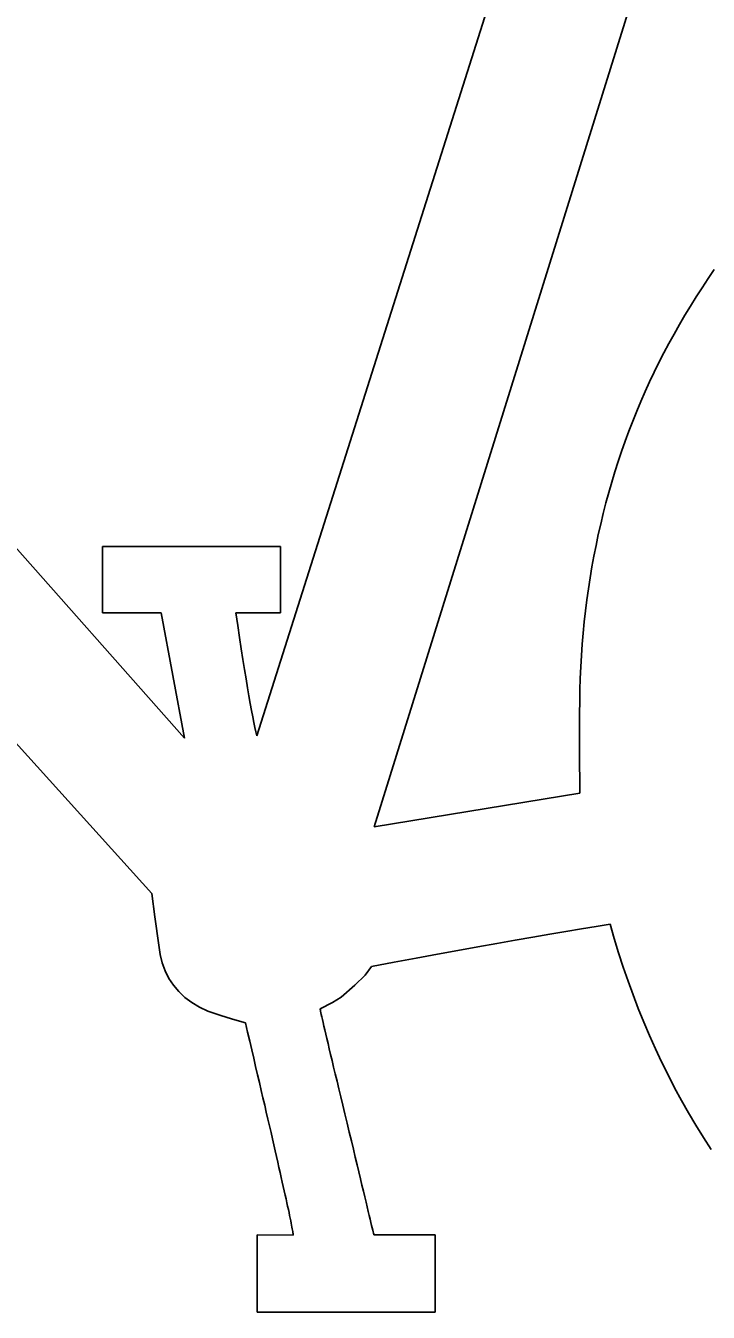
# Model space of a CAD drawing. Extents: x 99976 to 100136, y 99905 to 100011.
# Drawn here: x 100069.5716 to 100069.6014, y 99975.5418 to 99975.5979 of the extents above; entities that cross this region are included whole.
import ezdxf

# ---------------------------------------------------------------- set-up
doc = ezdxf.new("R2010")
doc.units = 0
doc.layers.add('TR_SN_ConstructionSigns', color=7, linetype='Continuous')

msp = doc.modelspace()

# ---------------------------------------------------------------- linework, layer by layer
at = {"layer": 'TR_SN_ConstructionSigns'}
for p, q in [((100069.58166, 99975.566933), (100069.594238, 99975.60661)), ((100069.545522, 99975.604041), (100069.578497, 99975.566829)), ((100069.599325, 99975.603218), (100069.586778, 99975.562956)), ((100069.543173, 99975.597562), (100069.577072, 99975.560047)), ((100069.601354, 99975.586881), (100069.601624, 99975.587274)), ((100069.60109, 99975.586485), (100069.601354, 99975.586881)), ((100069.600581, 99975.585685), (100069.600832, 99975.586086)), ((100069.600832, 99975.586086), (100069.60109, 99975.586485)), ((100069.600336, 99975.585281), (100069.600581, 99975.585685)), ((100069.600098, 99975.584875), (100069.600336, 99975.585281)), ((100069.59964, 99975.584053), (100069.599865, 99975.584465)), ((100069.599865, 99975.584465), (100069.600098, 99975.584875)), ((100069.59942, 99975.583638), (100069.59964, 99975.584053)), ((100069.599, 99975.582801), (100069.599207, 99975.583221)), ((100069.599207, 99975.583221), (100069.59942, 99975.583638)), ((100069.5988, 99975.582378), (100069.599, 99975.582801)), ((100069.598606, 99975.581952), (100069.5988, 99975.582378)), ((100069.598237, 99975.581092), (100069.598418, 99975.581524)), ((100069.598418, 99975.581524), (100069.598606, 99975.581952)), ((100069.598062, 99975.580659), (100069.598237, 99975.581092)), ((100069.597894, 99975.580222), (100069.598062, 99975.580659)), ((100069.597732, 99975.579783), (100069.597894, 99975.580222)), ((100069.597426, 99975.578896), (100069.597576, 99975.579341)), ((100069.597576, 99975.579341), (100069.597732, 99975.579783)), ((100069.597283, 99975.578449), (100069.597426, 99975.578896)), ((100069.597146, 99975.577999), (100069.597283, 99975.578449)), ((100069.597016, 99975.577546), (100069.597146, 99975.577999)), ((100069.596774, 99975.576632), (100069.596892, 99975.57709)), ((100069.596892, 99975.57709), (100069.597016, 99975.577546)), ((100069.596663, 99975.576171), (100069.596774, 99975.576632)), ((100069.596558, 99975.575707), (100069.596663, 99975.576171)), ((100069.59646, 99975.575241), (100069.596558, 99975.575707)), ((100069.574921, 99975.572295), (100069.574921, 99975.575185)), ((100069.574921, 99975.575185), (100069.582684, 99975.575185)), ((100069.582684, 99975.575185), (100069.582684, 99975.572295)), ((100069.596367, 99975.574772), (100069.59646, 99975.575241)), ((100069.596202, 99975.573826), (100069.596282, 99975.5743)), ((100069.596282, 99975.5743), (100069.596367, 99975.574772)), ((100069.596129, 99975.573348), (100069.596202, 99975.573826)), ((100069.596062, 99975.572868), (100069.596129, 99975.573348)), ((100069.596002, 99975.572386), (100069.596062, 99975.572868)), ((100069.577475, 99975.572295), (100069.574921, 99975.572295)), ((100069.578497, 99975.566829), (100069.577475, 99975.572295)), ((100069.582684, 99975.572295), (100069.580744, 99975.572295)), ((100069.580744, 99975.572295), (100069.580824, 99975.571745)), ((100069.595948, 99975.5719), (100069.596002, 99975.572386)), ((100069.580824, 99975.571745), (100069.580901, 99975.571223)), ((100069.595859, 99975.570921), (100069.5959, 99975.571412)), ((100069.5959, 99975.571412), (100069.595948, 99975.5719)), ((100069.580901, 99975.571223), (100069.580976, 99975.570728)), ((100069.595824, 99975.570428), (100069.595859, 99975.570921)), ((100069.580976, 99975.570728), (100069.581048, 99975.57026)), ((100069.595795, 99975.569932), (100069.595824, 99975.570428)), ((100069.581048, 99975.57026), (100069.581117, 99975.56982)), ((100069.581117, 99975.56982), (100069.581183, 99975.569408)), ((100069.595773, 99975.569433), (100069.595795, 99975.569932)), ((100069.581183, 99975.569408), (100069.581247, 99975.569023)), ((100069.595757, 99975.568931), (100069.595773, 99975.569433)), ((100069.581247, 99975.569023), (100069.581308, 99975.568665)), ((100069.581308, 99975.568665), (100069.581367, 99975.568335)), ((100069.595747, 99975.568426), (100069.595757, 99975.568931)), ((100069.581367, 99975.568335), (100069.581422, 99975.568033)), ((100069.595744, 99975.567919), (100069.595747, 99975.568426)), ((100069.581422, 99975.568033), (100069.581475, 99975.567758)), ((100069.581475, 99975.567758), (100069.581526, 99975.56751)), ((100069.581526, 99975.56751), (100069.581573, 99975.56729)), ((100069.595746, 99975.566276), (100069.595744, 99975.567919)), ((100069.581573, 99975.56729), (100069.581618, 99975.567098)), ((100069.581618, 99975.567098), (100069.58166, 99975.566933)), ((100069.595751, 99975.564426), (100069.595746, 99975.566276)), ((100069.586778, 99975.562956), (100069.595751, 99975.564426)), ((100069.577072, 99975.560047), (100069.5772, 99975.559019)), ((100069.5772, 99975.559019), (100069.577378, 99975.557786)), ((100069.595146, 99975.558392), (100069.595822, 99975.558505)), ((100069.595822, 99975.558505), (100069.596466, 99975.558611)), ((100069.596466, 99975.558611), (100069.597078, 99975.55871)), ((100069.597078, 99975.55871), (100069.597258, 99975.558078)), ((100069.592131, 99975.557867), (100069.592932, 99975.558009)), ((100069.592932, 99975.558009), (100069.593701, 99975.558144)), ((100069.593701, 99975.558144), (100069.59444, 99975.558272)), ((100069.59444, 99975.558272), (100069.595146, 99975.558392)), ((100069.597258, 99975.558078), (100069.597448, 99975.557454)), ((100069.577378, 99975.557786), (100069.577436, 99975.557387)), ((100069.577436, 99975.557387), (100069.577529, 99975.557013)), ((100069.588612, 99975.557225), (100069.589539, 99975.557396)), ((100069.589539, 99975.557396), (100069.590434, 99975.557561)), ((100069.590434, 99975.557561), (100069.591298, 99975.557717)), ((100069.591298, 99975.557717), (100069.592131, 99975.557867)), ((100069.597448, 99975.557454), (100069.597648, 99975.556836)), ((100069.577529, 99975.557013), (100069.577657, 99975.556664)), ((100069.586381, 99975.556483), (100069.586664, 99975.55686)), ((100069.586664, 99975.55686), (100069.587654, 99975.557046)), ((100069.587654, 99975.557046), (100069.588612, 99975.557225)), ((100069.597648, 99975.556836), (100069.597858, 99975.556224)), ((100069.577657, 99975.556664), (100069.577819, 99975.556339)), ((100069.577819, 99975.556339), (100069.578016, 99975.556039)), ((100069.585938, 99975.556037), (100069.586381, 99975.556483)), ((100069.578016, 99975.556039), (100069.578248, 99975.555763)), ((100069.578248, 99975.555763), (100069.578515, 99975.555512)), ((100069.585337, 99975.555523), (100069.585938, 99975.556037)), ((100069.597858, 99975.556224), (100069.598078, 99975.555619)), ((100069.578515, 99975.555512), (100069.578816, 99975.555286)), ((100069.578816, 99975.555286), (100069.579152, 99975.555085)), ((100069.584419, 99975.555009), (100069.584955, 99975.555292)), ((100069.584955, 99975.555292), (100069.585337, 99975.555523)), ((100069.598078, 99975.555619), (100069.598307, 99975.555021)), ((100069.579152, 99975.555085), (100069.579522, 99975.554908)), ((100069.579522, 99975.554908), (100069.580084, 99975.554722)), ((100069.580084, 99975.554722), (100069.580544, 99975.554574)), ((100069.580544, 99975.554574), (100069.580901, 99975.554465)), ((100069.584421, 99975.554992), (100069.584419, 99975.555009)), ((100069.584427, 99975.554959), (100069.584421, 99975.554992)), ((100069.584437, 99975.554909), (100069.584427, 99975.554959)), ((100069.584451, 99975.554842), (100069.584437, 99975.554909)), ((100069.584469, 99975.554759), (100069.584451, 99975.554842)), ((100069.584492, 99975.554659), (100069.584469, 99975.554759)), ((100069.584518, 99975.554543), (100069.584492, 99975.554659)), ((100069.598307, 99975.555021), (100069.598547, 99975.554429)), ((100069.580901, 99975.554465), (100069.581156, 99975.554394)), ((100069.581156, 99975.554394), (100069.58125, 99975.553996)), ((100069.584549, 99975.55441), (100069.584518, 99975.554543)), ((100069.584584, 99975.55426), (100069.584549, 99975.55441)), ((100069.584622, 99975.554094), (100069.584584, 99975.55426)), ((100069.584665, 99975.553911), (100069.584622, 99975.554094)), ((100069.598547, 99975.554429), (100069.598796, 99975.553844)), ((100069.58125, 99975.553996), (100069.581342, 99975.553606)), ((100069.581342, 99975.553606), (100069.581431, 99975.553225)), ((100069.584712, 99975.553712), (100069.584665, 99975.553911)), ((100069.584763, 99975.553496), (100069.584712, 99975.553712)), ((100069.584818, 99975.553263), (100069.584763, 99975.553496)), ((100069.598796, 99975.553844), (100069.599056, 99975.553265)), ((100069.581431, 99975.553225), (100069.581518, 99975.552853)), ((100069.584877, 99975.553014), (100069.584818, 99975.553263)), ((100069.58494, 99975.552748), (100069.584877, 99975.553014)), ((100069.599056, 99975.553265), (100069.599325, 99975.552693)), ((100069.581518, 99975.552853), (100069.581603, 99975.55249)), ((100069.581603, 99975.55249), (100069.581686, 99975.552135)), ((100069.585007, 99975.552466), (100069.58494, 99975.552748)), ((100069.585079, 99975.552167), (100069.585007, 99975.552466)), ((100069.599325, 99975.552693), (100069.599604, 99975.552127)), ((100069.581686, 99975.552135), (100069.581767, 99975.551789)), ((100069.581767, 99975.551789), (100069.581846, 99975.551452)), ((100069.585154, 99975.551852), (100069.585079, 99975.552167)), ((100069.585234, 99975.551519), (100069.585154, 99975.551852)), ((100069.599604, 99975.552127), (100069.599893, 99975.551568)), ((100069.581846, 99975.551452), (100069.581923, 99975.551124)), ((100069.585317, 99975.551171), (100069.585234, 99975.551519)), ((100069.599893, 99975.551568), (100069.600192, 99975.551015)), ((100069.581923, 99975.551124), (100069.581997, 99975.550804)), ((100069.581997, 99975.550804), (100069.582069, 99975.550493)), ((100069.585405, 99975.550806), (100069.585317, 99975.551171)), ((100069.585497, 99975.550424), (100069.585405, 99975.550806)), ((100069.600192, 99975.551015), (100069.600501, 99975.550469)), ((100069.582069, 99975.550493), (100069.582139, 99975.550191)), ((100069.582139, 99975.550191), (100069.582207, 99975.549898)), ((100069.585592, 99975.550025), (100069.585497, 99975.550424)), ((100069.600501, 99975.550469), (100069.60082, 99975.54993)), ((100069.582207, 99975.549898), (100069.582273, 99975.549613)), ((100069.582273, 99975.549613), (100069.582336, 99975.549337)), ((100069.585688, 99975.549627), (100069.585592, 99975.550025)), ((100069.58578, 99975.549246), (100069.585688, 99975.549627)), ((100069.60082, 99975.54993), (100069.601149, 99975.549397)), ((100069.582336, 99975.549337), (100069.582398, 99975.54907)), ((100069.582398, 99975.54907), (100069.582457, 99975.548812)), ((100069.585867, 99975.548881), (100069.58578, 99975.549246)), ((100069.601149, 99975.549397), (100069.601488, 99975.54887)), ((100069.582457, 99975.548812), (100069.582514, 99975.548562)), ((100069.582514, 99975.548562), (100069.582569, 99975.548321)), ((100069.585951, 99975.548534), (100069.585867, 99975.548881)), ((100069.58603, 99975.548203), (100069.585951, 99975.548534)), ((100069.582569, 99975.548321), (100069.582622, 99975.548089)), ((100069.582622, 99975.548089), (100069.582672, 99975.547866)), ((100069.582672, 99975.547866), (100069.582721, 99975.547652)), ((100069.586106, 99975.54789), (100069.58603, 99975.548203)), ((100069.586177, 99975.547593), (100069.586106, 99975.54789)), ((100069.582721, 99975.547652), (100069.582767, 99975.547446)), ((100069.582767, 99975.547446), (100069.582811, 99975.547249)), ((100069.586244, 99975.547314), (100069.586177, 99975.547593)), ((100069.586308, 99975.547051), (100069.586244, 99975.547314)), ((100069.582811, 99975.547249), (100069.582853, 99975.547061)), ((100069.582853, 99975.547061), (100069.582893, 99975.546881)), ((100069.582893, 99975.546881), (100069.582931, 99975.54671)), ((100069.582931, 99975.54671), (100069.582966, 99975.546548)), ((100069.586367, 99975.546805), (100069.586308, 99975.547051)), ((100069.586422, 99975.546576), (100069.586367, 99975.546805)), ((100069.582966, 99975.546548), (100069.583, 99975.546395)), ((100069.583, 99975.546395), (100069.583031, 99975.546251)), ((100069.583031, 99975.546251), (100069.58306, 99975.546115)), ((100069.586473, 99975.546365), (100069.586422, 99975.546576)), ((100069.58652, 99975.54617), (100069.586473, 99975.546365)), ((100069.586562, 99975.545992), (100069.58652, 99975.54617)), ((100069.58306, 99975.546115), (100069.583087, 99975.545988)), ((100069.583087, 99975.545988), (100069.583112, 99975.54587)), ((100069.583112, 99975.54587), (100069.583134, 99975.54576)), ((100069.583134, 99975.54576), (100069.583155, 99975.545659)), ((100069.583155, 99975.545659), (100069.583173, 99975.545568)), ((100069.586601, 99975.545831), (100069.586562, 99975.545992)), ((100069.586636, 99975.545687), (100069.586601, 99975.545831)), ((100069.586666, 99975.54556), (100069.586636, 99975.545687)), ((100069.583236, 99975.54513), (100069.581674, 99975.545144)), ((100069.581674, 99975.545144), (100069.581674, 99975.541766)), ((100069.583173, 99975.545568), (100069.583189, 99975.545484)), ((100069.583189, 99975.545484), (100069.583203, 99975.54541)), ((100069.583203, 99975.54541), (100069.583215, 99975.545344)), ((100069.583215, 99975.545344), (100069.583224, 99975.545287)), ((100069.583224, 99975.545287), (100069.583232, 99975.545239)), ((100069.583232, 99975.545239), (100069.583237, 99975.5452)), ((100069.58324, 99975.545134), (100069.583236, 99975.54513)), ((100069.583237, 99975.5452), (100069.58324, 99975.545169)), ((100069.58324, 99975.545169), (100069.583241, 99975.545147)), ((100069.583241, 99975.545147), (100069.58324, 99975.545134)), ((100069.586693, 99975.545449), (100069.586666, 99975.54556)), ((100069.586715, 99975.545356), (100069.586693, 99975.545449)), ((100069.586734, 99975.54528), (100069.586715, 99975.545356)), ((100069.586748, 99975.545221), (100069.586734, 99975.54528)), ((100069.586758, 99975.545178), (100069.586748, 99975.545221)), ((100069.586764, 99975.545153), (100069.586758, 99975.545178)), ((100069.586766, 99975.545144), (100069.586764, 99975.545153)), ((100069.589437, 99975.545144), (100069.586766, 99975.545144)), ((100069.589437, 99975.541766), (100069.589437, 99975.545144)), ((100069.581674, 99975.541766), (100069.589437, 99975.541766))]:
    msp.add_line(p, q, dxfattribs=at)

doc.saveas('drawing.dxf')
